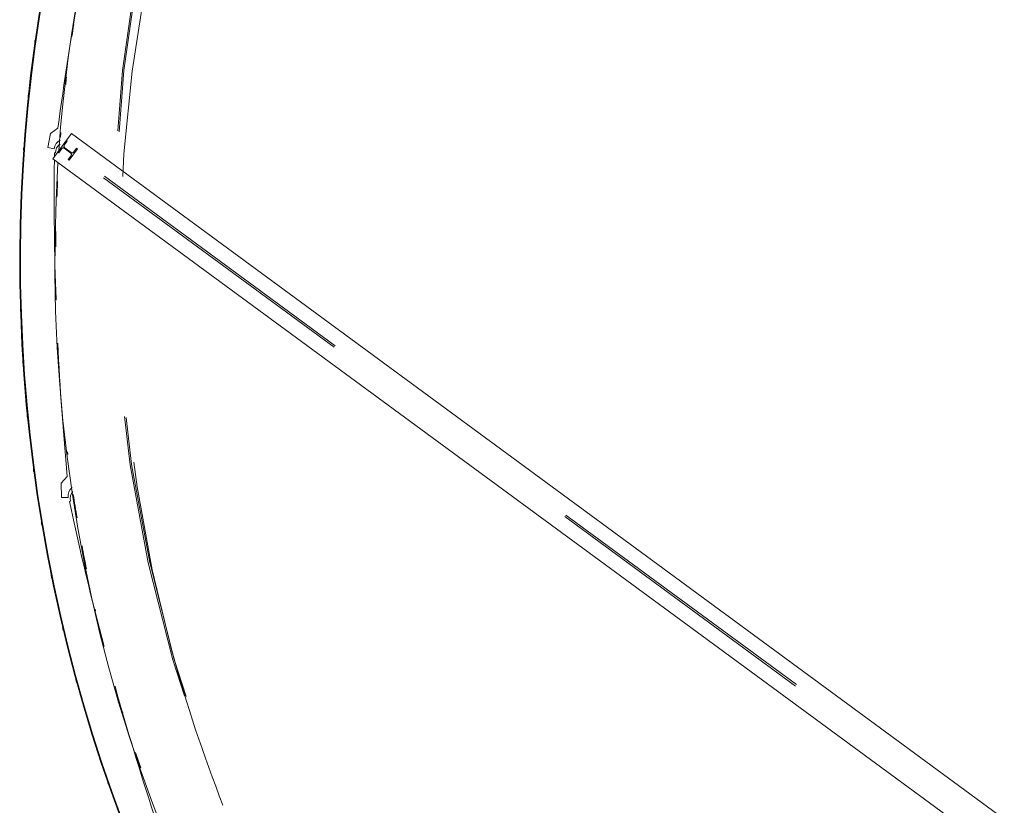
# Model space of a CAD drawing. Header units: metres. Extents: x 135583 to 135939, y 457896 to 458258.
# Tile 451 of 599: x 135723.09 to 135729.97, y 458049.64 to 458055.13. Entities that reach past the tile are written whole.
import ezdxf

# ---------------------------------------------------------------- set-up
doc = ezdxf.new("R2010")
doc.units = ezdxf.units.M
doc.linetypes.add('Hidden', pattern=[4, 2, -2])
doc.layers.add('NIEUWE INSTALLATIE', color=250, linetype='Continuous', lineweight=0)

msp = doc.modelspace()

# ---------------------------------------------------------------- linework, layer by layer
at = {"layer": 'NIEUWE INSTALLATIE'}
for p, q in [((135723.3006, 458054.3395), (135723.2822, 458054.2412)), ((135723.3531, 458054.3755), (135723.3006, 458054.3395)), ((135723.3179, 458054.1612), (135723.4482, 458054.3384)), ((135723.4482, 458054.3384), (135738.246, 458043.4668)), ((135723.2822, 458054.2412), (135723.3264, 458054.233)), ((135723.329, 458054.2031), (135723.3287, 458054.1761)), ((135723.3365, 458054.2034), (135723.329, 458054.2031)), ((135738.1157, 458043.2895), (135723.3179, 458054.1612)), ((135723.422, 458052.0967), (135723.4198, 458052.1143)), ((135723.4186, 458051.9414), (135723.3754, 458051.8947)), ((135723.3754, 458051.8947), (135723.3793, 458051.7948)), ((135723.3793, 458051.7948), (135723.4243, 458051.7965)), ((135723.4407, 458051.77), (135723.4335, 458051.768)), ((135723.6164, 458051.0041), (135723.6138, 458051.0157)), ((135723.8069, 458050.2917), (135723.8055, 458050.2966))]:
    msp.add_line(p, q, dxfattribs=at)
at = {"layer": 'NIEUWE INSTALLATIE', "linetype": 'Hidden'}
for p, q in [((135723.3981, 458054.2567), (135723.4191, 458054.2854)), ((135723.3981, 458054.2567), (135723.4191, 458054.2854)), ((135723.3981, 458054.2567), (135723.4191, 458054.2854)), ((135723.4191, 458054.2854), (135723.4127, 458054.2901)), ((135723.4191, 458054.2854), (135723.4127, 458054.2901)), ((135723.4191, 458054.2854), (135723.4127, 458054.2901)), ((135723.3535, 458054.2095), (135723.3599, 458054.2048)), ((135723.3535, 458054.2095), (135723.3599, 458054.2048)), ((135723.3535, 458054.2095), (135723.3599, 458054.2048)), ((135723.3599, 458054.2048), (135723.3809, 458054.2334)), ((135723.3599, 458054.2048), (135723.3809, 458054.2334)), ((135723.3599, 458054.2048), (135723.3809, 458054.2334)), ((135738.1773, 458043.3733), (135723.3795, 458054.245)), ((135738.1844, 458043.383), (135723.3866, 458054.2546)), ((135723.3977, 458054.2359), (135723.4428, 458054.2028)), ((135723.3977, 458054.2359), (135723.4428, 458054.2028)), ((135723.3977, 458054.2359), (135723.4428, 458054.2028)), ((135723.4458, 458054.2068), (135723.4007, 458054.24)), ((135723.4458, 458054.2068), (135723.4007, 458054.24)), ((135723.4458, 458054.2068), (135723.4007, 458054.24)), ((135723.4308, 458054.1527), (135723.49, 458054.2333)), ((135723.4308, 458054.1527), (135723.49, 458054.2333)), ((135723.4308, 458054.1527), (135723.49, 458054.2333)), ((135723.4836, 458054.238), (135723.4626, 458054.2094)), ((135723.4836, 458054.238), (135723.4626, 458054.2094)), ((135723.4836, 458054.238), (135723.4626, 458054.2094)), ((135723.49, 458054.2333), (135723.4836, 458054.238)), ((135723.49, 458054.2333), (135723.4836, 458054.238)), ((135723.49, 458054.2333), (135723.4836, 458054.238)), ((135723.4454, 458054.186), (135723.4244, 458054.1574)), ((135723.4454, 458054.186), (135723.4244, 458054.1574)), ((135723.4454, 458054.186), (135723.4244, 458054.1574)), ((135723.4244, 458054.1574), (135723.4308, 458054.1527)), ((135723.4244, 458054.1574), (135723.4308, 458054.1527)), ((135723.4244, 458054.1574), (135723.4308, 458054.1527)), ((135723.3057, 458051.2523), (135723.3096, 458051.2334)), ((135723.3057, 458051.2523), (135723.3096, 458051.2334)), ((135723.3864, 458050.8848), (135723.3907, 458050.8667)), ((135723.3864, 458050.8848), (135723.3907, 458050.8667)), ((135723.4795, 458050.5202), (135723.4843, 458050.5029)), ((135723.4795, 458050.5202), (135723.4843, 458050.5029)), ((135723.585, 458050.159), (135723.5901, 458050.1426)), ((135723.585, 458050.159), (135723.5901, 458050.1426)), ((135723.7026, 458049.8015), (135723.708, 458049.786)), ((135723.7026, 458049.8015), (135723.708, 458049.786))]:
    msp.add_line(p, q, dxfattribs=at)
at = {"layer": 'NIEUWE INSTALLATIE'}
for centre, radius, start, end in [((135734.1873, 458053.4492), 11.1, 53.74843, 260.84537), ((135734.1873, 458053.4492), 11.095, 53.74843, 260.85002), ((135734.1873, 458053.4492), 10.855, 148.50552, 175.92804), ((135744.4873, 458051.5756), 21.3189, 169.82472, 172.45336), ((135734.1873, 458053.4492), 10.85, 171.23803, 171.68671), ((135734.1873, 458053.4492), 10.85, 173.2023, 173.47166), ((135734.1873, 458053.4492), 10.85, 175.25561, 175.43237), ((135744.646, 458053.9145), 21.3189, 179.35881, 181.99193), ((135734.1873, 458053.4492), 10.855, 176.38471, 260.77581), ((135734.1873, 458053.4492), 10.85, 177.05985, 177.64392), ((135734.1873, 458053.4492), 10.85, 178.91271, 179.48135), ((135734.1873, 458053.4492), 10.85, 180.97359, 181.28239), ((135744.646, 458053.9145), 21.3189, 182.79967, 185.3105), ((135734.1873, 458053.4492), 10.85, 183.11734, 183.30064), ((135734.1873, 458053.4492), 10.85, 188.65716, 189.52346), ((135744.2802, 458056.2301), 21.3189, 192.0815, 194.88446), ((135734.1873, 458053.4492), 10.85, 190.5807, 191.4469), ((135744.2802, 458056.2301), 21.3189, 195.65851, 198.16764), ((135734.1873, 458053.4492), 10.85, 198.46149, 199.06089)]:
    msp.add_arc(centre, radius, start, end, dxfattribs=at)
at = {"layer": 'NIEUWE INSTALLATIE', "linetype": 'Hidden'}
for centre, radius, start, end in [((135734.1873, 458053.4492), 10.4012, 323.696, 143.696), ((135734.1873, 458053.4492), 10.4012, 323.696, 143.696), ((135734.3898, 458053.6112), 10.65, 143.696, 323.696), ((135734.3898, 458053.6112), 10.65, 143.696, 323.696), ((135734.3898, 458053.6112), 10.64, 143.696, 323.696), ((135734.3898, 458053.6112), 10.64, 143.696, 323.696), ((135734.1873, 458053.4492), 10.4012, 143.696, 195.25243), ((135734.1873, 458053.4492), 10.4012, 143.696, 195.25243), ((135734.1873, 458053.4492), 11.1012, 171.99557, 172.12708), ((135734.1873, 458053.4492), 11.1012, 171.99557, 172.12708), ((135734.1873, 458053.4492), 11.1012, 173.93712, 174.06574), ((135734.1873, 458053.4492), 11.1012, 173.93712, 174.06574), ((135734.1873, 458053.4492), 11.1012, 175.87873, 176.00439), ((135734.1873, 458053.4492), 11.1012, 175.87873, 176.00439), ((135723.4078, 458054.2496), 0.012, 143.696, 233.696), ((135723.4078, 458054.2496), 0.012, 143.696, 233.696), ((135723.4078, 458054.2496), 0.012, 143.696, 233.696), ((135734.1873, 458053.4492), 11.1012, 177.82039, 177.94303), ((135734.1873, 458053.4492), 11.1012, 177.82039, 177.94303), ((135734.1873, 458053.4492), 11.1012, 179.7621, 179.88166), ((135734.1873, 458053.4492), 11.1012, 179.7621, 179.88166), ((135734.1873, 458053.4492), 11.1012, 181.70387, 181.82029), ((135734.1873, 458053.4492), 11.1012, 181.70387, 181.82029), ((135734.1873, 458053.4492), 11.1012, 183.6457, 183.75892), ((135734.1873, 458053.4492), 11.1012, 183.6457, 183.75892), ((135734.1873, 458053.4492), 11.1012, 185.58759, 185.69753), ((135734.1873, 458053.4492), 11.1012, 185.58759, 185.69753), ((135734.1873, 458053.4492), 11.1012, 187.52953, 187.63614), ((135734.1873, 458053.4492), 11.1012, 187.52953, 187.63614), ((135734.1873, 458053.4492), 11.1012, 189.47155, 189.57475), ((135734.1873, 458053.4492), 11.1012, 189.47155, 189.57475), ((135734.1873, 458053.4492), 10.4012, 195.27453, 201.44478), ((135734.1873, 458053.4492), 10.4012, 195.27453, 201.44478)]:
    msp.add_arc(centre, radius, start, end, dxfattribs=at)
at = {"layer": 'NIEUWE INSTALLATIE'}
for centre, major_axis, start_param, end_param in [((135723.4057, 458054.2222), (0.0548, 0.0582), 1.213125, 2.190619), ((135723.4065, 458054.2062), (0.0028, -0.0699), 3.682399, 4.712389), ((135723.504, 458051.8036), (0.0405, 0.069), 1.213125, 2.190619), ((135723.5083, 458051.7883), (-0.0093, 0.0694), 0.655172, 1.701024)]:
    msp.add_ellipse(centre, major_axis=major_axis, ratio=1, start_param=start_param, end_param=end_param, dxfattribs=at)
at = {"layer": 'NIEUWE INSTALLATIE', "linetype": 'Hidden'}
for centre, major_axis, start_param, end_param in [((135723.3906, 458054.2263), (-0.0111, -0.0045), 3.695167, 5.265963), ((135723.3906, 458054.2263), (-0.0111, -0.0045), 3.695167, 5.265963), ((135723.3906, 458054.2263), (-0.0111, -0.0045), 3.695167, 5.265963), ((135723.4357, 458054.1931), (-0.0018, 0.0119), 3.926991, 5.497787), ((135723.4357, 458054.1931), (-0.0018, 0.0119), 3.926991, 5.497787), ((135723.4357, 458054.1931), (-0.0018, 0.0119), 3.926991, 5.497787), ((135723.4529, 458054.2165), (-0.0018, 0.0119), 2.356195, 3.926991), ((135723.4529, 458054.2165), (-0.0018, 0.0119), 2.356195, 3.926991), ((135723.4529, 458054.2165), (-0.0018, 0.0119), 2.356195, 3.926991)]:
    msp.add_ellipse(centre, major_axis=major_axis, ratio=1, start_param=start_param, end_param=end_param, dxfattribs=at)

doc.saveas('drawing.dxf')
